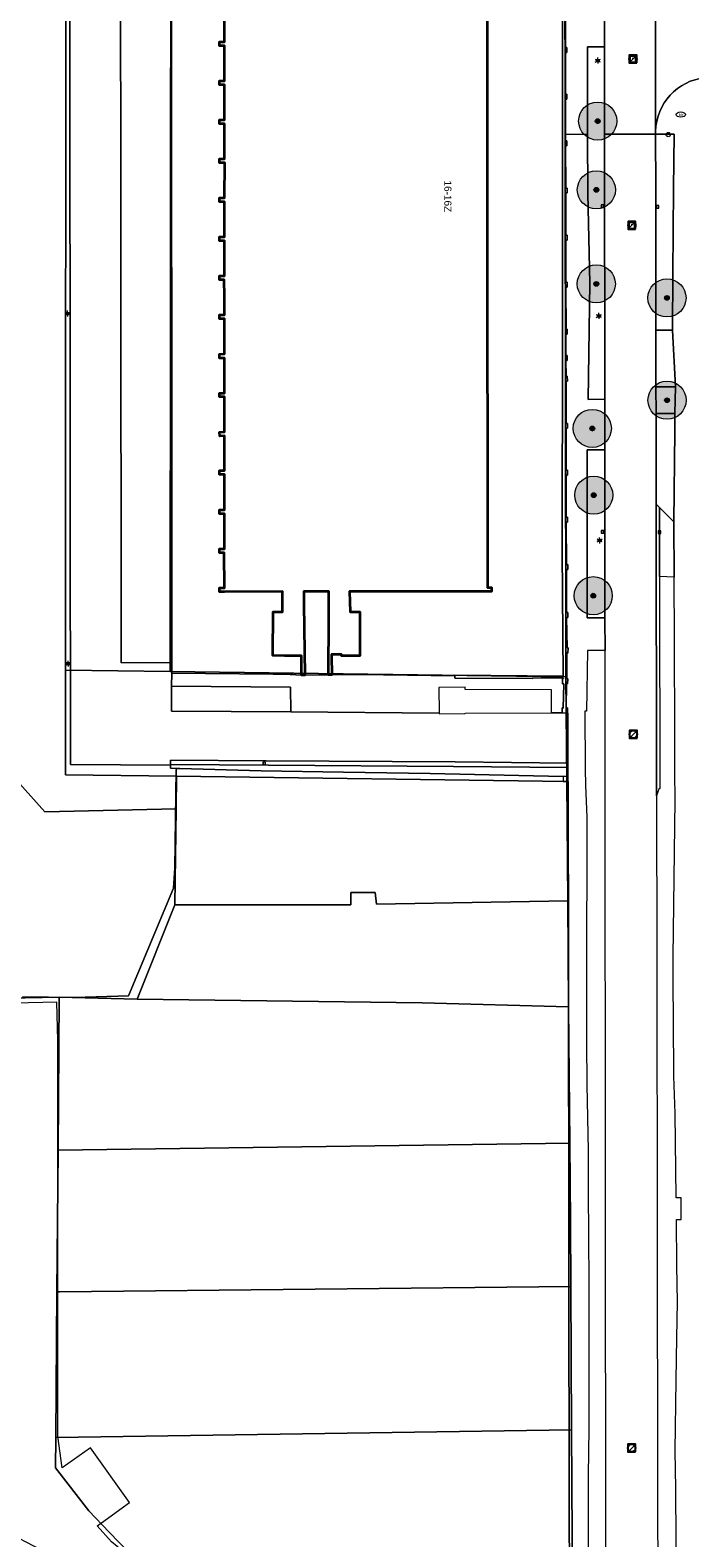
# Model space of a CAD drawing. Header units: metres. Extents: x 163628 to 167676, y 402708 to 405373.
# Tile 258 of 656: x 165762 to 165831, y 403782 to 403940. Entities that reach past the tile are written whole.
import ezdxf
from ezdxf.enums import TextEntityAlignment as Align

# ---------------------------------------------------------------- set-up
doc = ezdxf.new("R2010")
doc.units = ezdxf.units.M
doc.layers.get('0').update_dxf_attribs({"lineweight": 25})
for name, color, linetype, lineweight in [('X-CA190022.004-UO-BGT_Ondergrond$0$GE_201_SHDHek_Lijn_GEM', 253, 'X-CA190022.004-UO-BGT_Ondergrond$0$Hekwerk', 9), ('X-CA190022.004-UO-BGT_Ondergrond$0$GE_202_SHDMuur30cm_Lijn_GEM', 253, 'Continuous', 9), ('X-CA190022.004-UO-BGT_Ondergrond$0$GE_314_WGDRijbaanLokaleweg_Vlak_GEM', 253, 'Continuous', 9), ('X-CA190022.004-UO-BGT_Ondergrond$0$GE_317_WGDVoetpad_Vlak_GEM', 253, 'Continuous', 9), ('X-CA190022.004-UO-BGT_Ondergrond$0$GE_320_WGDParkeervlak_Vlak_GEM', 253, 'Continuous', 9), ('X-CA190022.004-UO-BGT_Ondergrond$0$GE_322_WGDInrit_Vlak_GEM', 253, 'Continuous', 9), ('X-CA190022.004-UO-BGT_Ondergrond$0$GE_367_OWGBerm_groenvoorziening_grasenk_GEM', 253, 'Continuous', 9), ('X-CA190022.004-UO-BGT_Ondergrond$0$GE_401_OTDErf_Vlak_GEM', 253, 'Continuous', 9), ('X-CA190022.004-UO-BGT_Ondergrond$0$GE_432_OTDOnverhard_zand_Vlak_GEM', 253, 'Continuous', 9), ('X-CA190022.004-UO-BGT_Ondergrond$0$GE_4502_GBKN_Huisnummer_Lijn_GEM', 7, 'Continuous', 9), ('X-CA190022.004-UO-BGT_Ondergrond$0$GE_601_PNDgrondvlakpand_Vlak_MV_GEM', 34, 'Continuous', 35), ('X-CA190022.004-UO-BGT_Ondergrond$0$GE_661_SHDMuurGroterDan30cm_Vlak_GEM', 253, 'Continuous', 9), ('X-CA190022.004-UO-BGT_Ondergrond$0$GE_814_BRDVerkeersbord_Punt_GEM', 253, 'Continuous', 9), ('X-CA190022.004-UO-BGT_Ondergrond$0$GE_861_PALLichtmast_Punt_GEM', 253, 'Continuous', 9), ('X-CA190022.004-UO-BGT_Ondergrond$0$GE_882_PutBrandkraan_Punt_GEM', 253, 'Continuous', 9), ('X-CA190022.004-UO-BGT_Ondergrond$0$GE_885_PutInspectieofRioolput_Punt_GEM', 253, 'Continuous', 9), ('X-CA190022.004-UO-BGT_Ondergrond$0$GE_886_PutKolk_Punt_GEM', 253, 'Continuous', 9), ('X-CA190022.004-UO-BGT_Ondergrond$0$N-WE-RI-PUT_INSPECTIE-S', 253, 'Continuous', 9), ('X-CA190022.004-UO-DWM_Beplanting$0$B-WE-GR-BOOM-S AFKOMSTIG UIT BGT', 252, 'Continuous', 0), ('X-CA190022.004-UO-KAD_Percelen$0$B-WE-KG-GRENS_PERCEEL-GV', 150, 'Continuous', 9), ('X-CA190022.004-UO-WHM_Riolering gemeente_NLCS$0$B-WE-RI-PUT-S', 214, 'Continuous', 15)]:
    doc.layers.add(name, color=color, linetype=linetype, lineweight=lineweight)
doc.layers.add('X-CA190022.004-UO-DWM_Beplanting$0$N-GV-GR-GRAS-A-200', color=7, linetype='Continuous')
doc.styles.add('X-CA190022.004-UO-BGT_Ondergrond$0$BGT_NAR', font='arial.ttf', dxfattribs={"height": 1})
doc.styles.add('X-CA190022.004-UO-BGT_Ondergrond$0$NLCS-ISO', font='NLCS-ISO.ttf')
doc.linetypes.add('X-CA190022.004-UO-BGT_Ondergrond$0$Hekwerk', pattern='A,5,-1.5,[2,dgnlstyle-Veghel.shx,S=0.007937,R=0,X=0,Y=0],-1.5', length=8)

# ---------------------------------------------------------------- blocks, each defined once
blk = doc.blocks.new('X-CA190022.004-UO-BGT_Ondergrond$0$SRI-KOLK-SO')
at = {"color": 0, "linetype": 'ByBlock', "lineweight": 18}
blk.add_lwpolyline([(-1.125, -1.125), (1.125, -1.125), (1.125, 1.125), (-1.125, 1.125)], close=True, dxfattribs=at)
at = {"color": 0, "linetype": 'ByBlock', "lineweight": 18, "style": 'X-CA190022.004-UO-BGT_Ondergrond$0$NLCS-ISO'}
blk.add_text('k', height=1.5, dxfattribs=at).set_placement((0, 0), align=Align.MIDDLE_CENTER)
blk = doc.blocks.new('X-CA190022.004-UO-BGT_Ondergrond$0$IMGEOKolk')
at = {"xscale": 5, "yscale": 5, "zscale": 5}
blk.add_blockref('X-CA190022.004-UO-BGT_Ondergrond$0$SRI-KOLK-SO', (0, 0), dxfattribs=at)
blk = doc.blocks.new('X-CA190022.004-UO-BGT_Ondergrond$0$SKL-WATER_BRANDKRAAN_BRANDPUT-SO')
at = {"color": 0, "linetype": 'ByBlock', "lineweight": 18}
blk.add_ellipse((0, 0), major_axis=(2.5, 0), ratio=0.54, dxfattribs=at)
at = {"color": 0, "linetype": 'ByBlock', "lineweight": 18, "style": 'X-CA190022.004-UO-BGT_Ondergrond$0$NLCS-ISO'}
blk.add_text('bk', height=1.5, dxfattribs=at).set_placement((0.16, 0), align=Align.MIDDLE_CENTER)
blk = doc.blocks.new('X-CA190022.004-UO-BGT_Ondergrond$0$IMGEOBrandkraanput')
at = {"xscale": 5, "yscale": 5, "zscale": 5}
blk.add_blockref('X-CA190022.004-UO-BGT_Ondergrond$0$SKL-WATER_BRANDKRAAN_BRANDPUT-SO', (0, 0), dxfattribs=at)
blk = doc.blocks.new('X-CA190022.004-UO-BGT_Ondergrond$0$SIE-WEG_PAAL_VERKEERSBORD-SO')
at = {"linetype": 'ByBlock', "lineweight": 18}
blk.add_circle((0, 0), 1.5, dxfattribs=at)
at = {"linetype": 'ByBlock', "lineweight": 18, "style": 'X-CA190022.004-UO-BGT_Ondergrond$0$NLCS-ISO'}
blk.add_text('vb', height=1.5, dxfattribs=at).set_placement((0, 0.1), align=Align.MIDDLE_CENTER)
blk = doc.blocks.new('X-CA190022.004-UO-BGT_Ondergrond$0$IMGEOVerkeersbord')
at = {"xscale": 5, "yscale": 5, "zscale": 5}
blk.add_blockref('X-CA190022.004-UO-BGT_Ondergrond$0$SIE-WEG_PAAL_VERKEERSBORD-SO', (0, 0), dxfattribs=at)
blk = doc.blocks.new('X-CA190022.004-UO-BGT_Ondergrond$0$SRI-PUT_INSPECTIEPUT_RIOOLPUT-SO')
at = {"color": 0, "linetype": 'ByBlock', "lineweight": 18}
blk.add_lwpolyline([(-1.12, -1.12), (1.12, -1.12), (1.12, 1.12), (-1.12, 1.12)], close=True, dxfattribs=at)
at = {"color": 0, "linetype": 'ByBlock', "lineweight": 18, "style": 'X-CA190022.004-UO-BGT_Ondergrond$0$NLCS-ISO'}
blk.add_text('r', height=1.5, dxfattribs=at).set_placement((0, 0.28), align=Align.MIDDLE_CENTER)
blk = doc.blocks.new('X-CA190022.004-UO-BGT_Ondergrond$0$IMGEOInspectierioolput')
at = {"layer": 'X-CA190022.004-UO-BGT_Ondergrond$0$N-WE-RI-PUT_INSPECTIE-S', "xscale": 10, "yscale": 10, "zscale": 10}
blk.add_blockref('X-CA190022.004-UO-BGT_Ondergrond$0$SRI-PUT_INSPECTIEPUT_RIOOLPUT-SO', (0, 0), dxfattribs=at)
blk = doc.blocks.new('X-CA190022.004-UO-BGT_Ondergrond$0$N-SIE-WEG_LICHTMAST-SO')
h = blk.add_hatch(color=256)
h.paths.add_polyline_path([(1.2, 0.5, 0.658505), (-1.2, 0.5)])
h.paths.add_polyline_path([(-1.2, -0.5, 0.658505), (1.2, -0.5)])
at = {"flags": 128}
for points in [[(-2.2, 1.3), (-1.1, 0.6)], [(-1.2, 0.5), (1.2, 0.5)], [(0, 1.3), (0, 2.5)], [(1.1, 0.6), (2.2, 1.3)], [(-2.2, -1.3), (-1.1, -0.6)], [(-1.2, -0.5), (1.2, -0.5)], [(0, -1.3), (0, -2.5)], [(2.2, -1.3), (1.1, -0.6)]]:
    blk.add_lwpolyline(points, dxfattribs=at)
at = {"ltscale": 0.5}
blk.add_circle((0, 0), 1.27, dxfattribs=at)
at = {"style": 'X-CA190022.004-UO-BGT_Ondergrond$0$NLCS-ISO'}
blk.add_attdef('TYPE', text='', height=1.8, dxfattribs=at).set_placement((0, 2.5), align=Align.BOTTOM_CENTER)
blk = doc.blocks.new('X-CA190022.004-UO-BGT_Ondergrond$0$IMGEOLichtmastpaal')
at = {"xscale": 5, "yscale": 5, "zscale": 5}
blk.add_blockref('X-CA190022.004-UO-BGT_Ondergrond$0$N-SIE-WEG_LICHTMAST-SO', (0, 6.4), dxfattribs=at)
blk = doc.blocks.new('X-CA190022.004-UO-WHM_Riolering gemeente_NLCS$0$B-SRI-PUT_BETON-SO')
blk.add_line((-1.41, -1.41), (1.41, 1.41))
at = {"lineweight": -3, "flags": 128}
blk.add_lwpolyline([(2, -2), (2, 2), (-2, 2), (-2, -2)], close=True, dxfattribs=at)
at = {"lineweight": -3}
blk.add_circle((0, 0), 2, dxfattribs=at)
blk = doc.blocks.new('X-CA190022.004-UO-DWM_Beplanting$0$SGR-BOOM_01-SO')
at = {"linetype": 'ByBlock', "lineweight": 18}
h = blk.add_hatch(color=0, dxfattribs=at)
h.dxf.hatch_style = 1
edge = h.paths.add_edge_path()
edge.add_arc((0, 0), 0.25, 0, 360)
at = {"color": 0, "linetype": 'ByBlock', "lineweight": 18}
for radius in [2, 0.25]:
    blk.add_circle((0, 0), radius, dxfattribs=at)
blk = doc.blocks.new('X-CA190022.004-UO-DWM_Beplanting$0$IMGEOBoom')
at = {"transparency": 33554457}
h = blk.add_hatch(color=256, dxfattribs=at)
h.dxf.hatch_style = 1
edge = h.paths.add_edge_path()
edge.add_arc((0, 0), 100, 0, 360)
edge = h.paths.add_edge_path(flags=17)
edge.add_arc((0, 0), 12.5, 0, 360)
h = blk.add_hatch()
h.set_pattern_fill('ANGLE', color=256)
h.set_pattern_definition([(0, (0, 0), (0, 6.985), [5.08, -1.905]), (90, (0, 0), (-6.985, 4e-16), [5.08, -1.905])])
edge = h.paths.add_edge_path(flags=17)
edge.add_arc((0, 0), 12.5, 0, 360)
at = {"layer": 'X-CA190022.004-UO-DWM_Beplanting$0$N-GV-GR-GRAS-A-200'}
h = blk.add_hatch(color=256, dxfattribs=at)
h.dxf.hatch_style = 1
edge = h.paths.add_edge_path(flags=17)
edge.add_arc((0, 0), 12.5, 0, 360)
at = {"xscale": 50, "yscale": 50, "zscale": 50}
blk.add_blockref('X-CA190022.004-UO-DWM_Beplanting$0$SGR-BOOM_01-SO', (0, 0), dxfattribs=at)

msp = doc.modelspace()

# ---------------------------------------------------------------- linework, layer by layer
at = {"layer": 'X-CA190022.004-UO-BGT_Ondergrond$0$GE_201_SHDHek_Lijn_GEM'}
for p, q in [((165788.255, 403872.728), (165790.038, 403872.623)), ((165794.561, 403872.687), (165793.207, 403872.652)), ((165776.897, 403862.681), (165776.741, 403852.374)), ((165776.899, 403862.823), (165776.897, 403862.681)), ((165777.275, 403862.812), (165776.899, 403862.823)), ((165785.803, 403862.557), (165777.275, 403862.812))]:
    msp.add_line(p, q, dxfattribs=at)
at = {"layer": 'X-CA190022.004-UO-BGT_Ondergrond$0$GE_202_SHDMuur30cm_Lijn_GEM'}
for p, q in [((165776.407, 403939.459), (165776.406, 403941.876)), ((165776.408, 403936.923), (165776.407, 403939.459)), ((165776.408, 403934.411), (165776.408, 403936.923)), ((165776.409, 403931.872), (165776.408, 403934.411)), ((165776.41, 403929.467), (165776.409, 403931.872)), ((165776.411, 403926.966), (165776.41, 403929.467)), ((165776.411, 403924.436), (165776.411, 403926.966)), ((165776.412, 403921.924), (165776.411, 403924.436)), ((165776.413, 403919.485), (165776.412, 403921.924)), ((165776.414, 403916.975), (165776.413, 403919.485)), ((165776.414, 403914.446), (165776.414, 403916.975)), ((165776.415, 403912.001), (165776.414, 403914.446)), ((165776.416, 403909.452), (165776.415, 403912.001)), ((165776.417, 403906.92), (165776.416, 403909.452)), ((165776.418, 403904.39), (165776.417, 403906.92)), ((165776.418, 403901.856), (165776.418, 403904.39)), ((165776.419, 403899.339), (165776.418, 403901.856)), ((165776.42, 403896.809), (165776.419, 403899.339)), ((165776.421, 403894.278), (165776.42, 403896.809)), ((165776.421, 403891.758), (165776.421, 403894.278)), ((165776.422, 403889.204), (165776.421, 403891.758)), ((165776.423, 403886.691), (165776.422, 403889.204)), ((165776.424, 403884.052), (165776.423, 403886.691)), ((165776.425, 403881.427), (165776.424, 403884.052)), ((165776.425, 403878.93), (165776.425, 403881.427)), ((165776.426, 403876.396), (165776.425, 403878.93)), ((165776.427, 403873.93), (165776.426, 403876.396)), ((165776.427, 403872.81), (165776.427, 403873.93)), ((165787.057, 403872.736), (165776.427, 403872.81)), ((165788.255, 403872.728), (165787.057, 403872.736)), ((165789.121, 403872.722), (165788.255, 403872.728)), ((165794.392, 403872.689), (165794.561, 403872.687)), ((165794.561, 403872.687), (165796.156, 403872.669)), ((165796.156, 403872.669), (165806.113, 403872.554))]:
    msp.add_line(p, q, dxfattribs=at)
at = {"layer": 'X-CA190022.004-UO-BGT_Ondergrond$0$GE_314_WGDRijbaanLokaleweg_Vlak_GEM', "flags": 128}
for points in [[(165827.2, 404009.141), (165827.2, 403982.923), (165827.2, 403945.428), (165827.2, 403929.695), (165827.199, 403929.639), (165827.199, 403929.583), (165827.2, 403929.401), (165821.834, 403929.393), (165821.825, 403938.558), (165821.822, 403941.624), (165821.799, 403966.006), (165821.796, 403969.356), (165821.786, 403982.918), (165821.778, 403994.314), (165821.775, 403997.966), (165821.771, 404003.794), (165821.768, 404007.487), (165821.767, 404008.916), (165821.67, 404011.715), (165821.508, 404014.063), (165821.359, 404015.627)], [(165771.046, 403954.5), (165771.106, 403876.393), (165771.108, 403873.918), (165776.427, 403873.93), (165776.427, 403872.81), (165776.373, 403871.46), (165776.4, 403868.848), (165788.922, 403868.758), (165804.472, 403868.634), (165804.472, 403868.572), (165807.227, 403868.586), (165807.227, 403868.642), (165816.276, 403868.65), (165817.397, 403868.645), (165817.941, 403868.624), (165817.97, 403868.623), (165817.969, 403863.389), (165806.157, 403863.518), (165786.341, 403863.615), (165776.275, 403863.686), (165776.292, 403863.254), (165776.288, 403863.154), (165765.783, 403863.237), (165765.743, 403891.327), (165765.745, 403909.249), (165765.733, 403926.484), (165765.713, 403943.449)], [(165827.2, 403929.695), (165827.2, 403945.428)], [(165821.982, 403776.359), (165821.971, 403788.557), (165821.971, 403788.616), (165821.966, 403793.532), (165821.966, 403793.577), (165821.954, 403805.172), (165821.951, 403808.822), (165821.942, 403818.49), (165821.937, 403822.717), (165821.931, 403829.57), (165821.926, 403834.111), (165821.922, 403838.443), (165821.922, 403838.524), (165821.918, 403842.455), (165821.918, 403842.506), (165821.904, 403857.676), (165821.901, 403860.863), (165821.901, 403861.06), (165821.899, 403862.803), (165821.898, 403863.68), (165821.898, 403863.792), (165821.893, 403868.868), (165821.887, 403875.178), (165821.887, 403875.209), (165821.883, 403878.55), (165821.883, 403878.625), (165821.866, 403896.213), (165821.866, 403896.26), (165821.861, 403901.493), (165821.861, 403901.568), (165821.834, 403929.393), (165827.2, 403929.401), (165827.207, 403923.681), (165827.228, 403908.832), (165827.237, 403902.872), (165827.24, 403900.072), (165827.243, 403898.215), (165827.254, 403890.567), (165827.296, 403860.865), (165827.297, 403859.967), (165827.321, 403843.056), (165827.325, 403840.246), (165827.326, 403839.56), (165827.326, 403839.508), (165827.33, 403836.414), (165827.339, 403830.521)], [(165827.612, 403876.326), (165827.625, 403866.27), (165827.633, 403860.736), (165827.544, 403860.634), (165827.42, 403860.365), (165827.297, 403859.967), (165827.296, 403860.865), (165827.254, 403890.567), (165827.594, 403890.23), (165827.603, 403882.961), (165827.603, 403882.888), (165827.612, 403876.326)], [(165806.157, 403863.518), (165817.969, 403863.389), (165817.969, 403862.917), (165805.994, 403863.046), (165786.56, 403863.182), (165776.292, 403863.254), (165776.275, 403863.686), (165786.341, 403863.615), (165806.157, 403863.518)], [(165827.339, 403830.521), (165827.344, 403826.611), (165827.366, 403810.655), (165827.371, 403806.805), (165827.377, 403803.055), (165827.384, 403798.605), (165827.394, 403791.173), (165827.399, 403787.36), (165827.399, 403787.237), (165827.415, 403776.374)]]:
    msp.add_lwpolyline(points, dxfattribs=at)
at = {"layer": 'X-CA190022.004-UO-BGT_Ondergrond$0$GE_314_WGDRijbaanLokaleweg_Vlak_GEM'}
msp.add_arc((165832.957, 403929.59), 5.758, 95.64807, 178.95854, dxfattribs=at)
at = {"layer": 'X-CA190022.004-UO-BGT_Ondergrond$0$GE_317_WGDVoetpad_Vlak_GEM', "flags": 128}
for points in [[(165821.822, 403941.624), (165821.825, 403938.558), (165820.041, 403938.555), (165820.042, 403937.968), (165820.046, 403936.325), (165820.061, 403929.378), (165817.749, 403929.389), (165817.742, 403933.071), (165817.883, 403933.069), (165817.887, 403933.589), (165817.741, 403933.592), (165817.733, 403937.976), (165817.873, 403937.977), (165817.874, 403938.497), (165817.732, 403938.496), (165817.726, 403941.703)], [(165818.205, 403776.593), (165818.138, 403783.203), (165818.058, 403842.05), (165818.006, 403861.469), (165818.004, 403861.989), (165817.985, 403861.989), (165817.969, 403862.917), (165817.969, 403863.389), (165817.97, 403868.623), (165817.941, 403868.624), (165817.938, 403869.186), (165817.828, 403869.177), (165817.856, 403871.698), (165817.968, 403871.694), (165817.99, 403872.24), (165817.887, 403872.248), (165817.887, 403874.945), (165817.985, 403874.931), (165818.008, 403875.485), (165817.915, 403875.484), (165817.843, 403878.681), (165817.983, 403878.681), (165817.977, 403879.2), (165817.842, 403879.201), (165817.834, 403883.691), (165817.974, 403883.696), (165817.973, 403884.216), (165817.833, 403884.211), (165817.825, 403888.662), (165817.965, 403888.665), (165817.964, 403889.185), (165817.824, 403889.182), (165817.816, 403893.61), (165817.956, 403893.61), (165817.955, 403894.13), (165817.815, 403894.13), (165817.807, 403898.523), (165817.947, 403898.525), (165817.946, 403899.045), (165817.806, 403899.043), (165817.797, 403903.479), (165817.936, 403903.48), (165817.931, 403904), (165817.796, 403903.998), (165817.793, 403905.654), (165817.931, 403905.656), (165817.932, 403906.176), (165817.792, 403906.174), (165817.793, 403908.41), (165817.921, 403908.409), (165817.925, 403908.929), (165817.797, 403908.93), (165817.779, 403913.351), (165817.926, 403913.352), (165817.923, 403913.872), (165817.778, 403913.871), (165817.77, 403918.279), (165817.91, 403918.278), (165817.909, 403918.798), (165817.769, 403918.799), (165817.761, 403923.223), (165817.901, 403923.225), (165817.904, 403923.745), (165817.76, 403923.743), (165817.752, 403928.169), (165817.892, 403928.17), (165817.897, 403928.691), (165817.751, 403928.689), (165817.749, 403929.389), (165820.061, 403929.378), (165820.075, 403923.175), (165820.289, 403913.744), (165820.123, 403901.566), (165821.861, 403901.568), (165821.861, 403901.493), (165821.866, 403896.26), (165819.998, 403896.258), (165820.008, 403878.623), (165821.883, 403878.625), (165821.883, 403878.55), (165821.887, 403875.209), (165820.052, 403875.207), (165819.961, 403868.847), (165819.787, 403868.84), (165819.821, 403862.772), (165819.823, 403861.058), (165819.97, 403857.669), (165819.97, 403855.344), (165819.94, 403842.505), (165819.96, 403838.518), (165819.96, 403834.146), (165819.991, 403829.623)], [(165829.375, 403776.298), (165829.311, 403787.24), (165829.25, 403791.184), (165829.359, 403798.608), (165829.423, 403803.058), (165829.479, 403806.808), (165829.438, 403810.658), (165829.382, 403815.473), (165829.883, 403815.473), (165829.884, 403817.744), (165829.356, 403817.745), (165829.254, 403826.623), (165829.107, 403830.532), (165829.071, 403836.424), (165829.052, 403840.245), (165829.054, 403843.06), (165829.235, 403859.535), (165829.224, 403862.383), (165829.222, 403862.797), (165829.208, 403866.285), (165829.168, 403876.344), (165829.141, 403882.917), (165829.118, 403888.718), (165829.203, 403898.217), (165829.22, 403900.077), (165829.293, 403902.877), (165828.961, 403908.834), (165829.013, 403914.751), (165829.091, 403923.695), (165829.141, 403929.413), (165827.2, 403929.401), (165827.199, 403929.583), (165827.199, 403929.639), (165827.2, 403929.695)], [(165817.427, 403872.237), (165817.434, 403871.711), (165817.558, 403871.705), (165817.505, 403869.161), (165817.406, 403869.174), (165817.397, 403868.645), (165816.276, 403868.65), (165816.275, 403871.077), (165807.21, 403871.119), (165807.208, 403871.355), (165804.453, 403871.33), (165804.472, 403868.634), (165788.922, 403868.758), (165788.89, 403871.366), (165776.373, 403871.46), (165776.427, 403872.81), (165787.057, 403872.736), (165788.255, 403872.728), (165790.038, 403872.623), (165790.381, 403872.627), (165792.865, 403872.651), (165793.207, 403872.652), (165794.561, 403872.687), (165796.156, 403872.669), (165806.113, 403872.554), (165806.117, 403872.317), (165814.302, 403872.248), (165814.296, 403872.33), (165817.544, 403872.317), (165817.542, 403872.256), (165817.442, 403872.262), (165817.427, 403872.237)], [(165819.991, 403829.623), (165820.105, 403822.721), (165820.114, 403818.487), (165820.204, 403808.82), (165820.2, 403805.17), (165820.185, 403793.53), (165820.118, 403788.614), (165820.133, 403776.324)]]:
    msp.add_lwpolyline(points, dxfattribs=at)
at = {"layer": 'X-CA190022.004-UO-BGT_Ondergrond$0$GE_317_WGDVoetpad_Vlak_GEM', "extrusion": (0, 0, -1)}
msp.add_arc((-165832.957, 403929.59), 5.758, 1.04146, 84.35193, dxfattribs=at)
at = {"layer": 'X-CA190022.004-UO-BGT_Ondergrond$0$GE_320_WGDParkeervlak_Vlak_GEM', "flags": 128}
msp.add_lwpolyline([(165776.402, 403954.499), (165776.426, 403876.396), (165776.427, 403873.93), (165771.108, 403873.918), (165771.106, 403876.393), (165771.046, 403954.5), (165771.044, 403956.938), (165776.402, 403956.922), (165776.402, 403954.499)], dxfattribs=at)
at = {"layer": 'X-CA190022.004-UO-BGT_Ondergrond$0$GE_322_WGDInrit_Vlak_GEM', "flags": 128}
for points in [[(165828.961, 403908.834), (165829.293, 403902.877), (165827.237, 403902.872), (165827.228, 403908.832), (165828.961, 403908.834)], [(165829.203, 403898.217), (165829.118, 403888.718), (165827.594, 403890.23), (165827.254, 403890.567), (165827.243, 403898.215), (165827.24, 403900.072), (165829.22, 403900.077), (165829.203, 403898.217)], [(165829.118, 403888.718), (165829.141, 403882.917), (165827.603, 403882.961), (165827.594, 403890.23), (165829.118, 403888.718)]]:
    msp.add_lwpolyline(points, dxfattribs=at)
at = {"layer": 'X-CA190022.004-UO-BGT_Ondergrond$0$GE_367_OWGBerm_groenvoorziening_grasenk_GEM', "flags": 128}
for points in [[(165821.834, 403929.393), (165821.861, 403901.568), (165820.123, 403901.566), (165820.289, 403913.744), (165820.075, 403923.175), (165820.061, 403929.378), (165820.046, 403936.325), (165820.042, 403937.968), (165820.041, 403938.555), (165821.825, 403938.558), (165821.834, 403929.393)], [(165829.091, 403923.695), (165829.013, 403914.751), (165828.961, 403908.834), (165827.228, 403908.832), (165827.207, 403923.681), (165827.2, 403929.401), (165829.141, 403929.413), (165829.091, 403923.695)], [(165821.866, 403896.213), (165821.883, 403878.625), (165820.008, 403878.623), (165819.998, 403896.258), (165821.866, 403896.26), (165821.866, 403896.213)]]:
    msp.add_lwpolyline(points, dxfattribs=at)
at = {"layer": 'X-CA190022.004-UO-BGT_Ondergrond$0$GE_401_OTDErf_Vlak_GEM', "flags": 128}
for points in [[(165817.409, 403945.631), (165817.439, 403924.42), (165817.439, 403908.283), (165817.378, 403885.575), (165817.5, 403872.525), (165806.112, 403872.625), (165806.113, 403872.554), (165796.156, 403872.669), (165794.561, 403872.687), (165793.207, 403872.652), (165793.187, 403874.629), (165793.185, 403874.789), (165794.225, 403874.8), (165794.22, 403874.642), (165794.568, 403874.644), (165796.168, 403874.652), (165796.155, 403879.278), (165795.148, 403879.245), (165795.077, 403881.4), (165804.98, 403881.4), (165809.98, 403881.4), (165809.98, 403881.82), (165809.57, 403881.82), (165809.48, 403963.25)], [(165781.953, 403942.756), (165781.964, 403939.095), (165781.439, 403939.09), (165781.435, 403938.666), (165781.957, 403938.667), (165781.96, 403934.993), (165781.438, 403934.991), (165781.43, 403934.576), (165781.962, 403934.577), (165781.966, 403930.896), (165781.441, 403930.896), (165781.432, 403930.48), (165781.966, 403930.481), (165781.957, 403926.806), (165781.43, 403926.802), (165781.426, 403926.394), (165781.971, 403926.395), (165781.96, 403922.714), (165781.434, 403922.705), (165781.441, 403922.286), (165781.967, 403922.294), (165781.95, 403918.628), (165781.435, 403918.611), (165781.427, 403918.195), (165781.948, 403918.193), (165781.945, 403916.474), (165781.951, 403914.53), (165781.436, 403914.516), (165781.431, 403914.1), (165781.93, 403914.098), (165781.941, 403912.371), (165781.948, 403910.43), (165781.428, 403910.43), (165781.43, 403910.01), (165781.949, 403910.011), (165781.955, 403906.329), (165781.437, 403906.316), (165781.438, 403905.902), (165781.955, 403905.903), (165781.953, 403902.222), (165781.441, 403902.22), (165781.435, 403901.815), (165781.953, 403901.815), (165781.954, 403898.14), (165781.44, 403898.133), (165781.45, 403897.713), (165781.96, 403897.72), (165781.943, 403894.094), (165781.435, 403894.088), (165781.437, 403893.668), (165781.947, 403893.674), (165781.949, 403889.952), (165781.434, 403889.969), (165781.433, 403889.536), (165781.95, 403889.536), (165781.949, 403885.858), (165781.434, 403885.879), (165781.434, 403885.459), (165781.932, 403885.438), (165781.946, 403881.793), (165781.442, 403881.796), (165781.439, 403881.376), (165781.943, 403881.373), (165788.043, 403881.4), (165788.052, 403879.25), (165787.054, 403879.246), (165787.042, 403874.662), (165788.258, 403874.658), (165790.051, 403874.653), (165790.038, 403872.623), (165788.255, 403872.728), (165787.057, 403872.736), (165776.427, 403872.81), (165776.427, 403873.93), (165776.426, 403876.396), (165776.402, 403954.499)], [(165792.89, 403878.644), (165792.865, 403872.651), (165790.381, 403872.627), (165790.285, 403880.062), (165790.268, 403881.4), (165792.901, 403881.4), (165792.89, 403878.644)], [(165760.76, 403838.86), (165766.218, 403838.79), (165771.884, 403838.963), (165776.59, 403850.241), (165776.741, 403852.374), (165776.897, 403862.681), (165776.899, 403862.823), (165777.275, 403862.812), (165785.803, 403862.557), (165794.44, 403862.445), (165803.544, 403862.277), (165817.483, 403861.987), (165817.485, 403861.467), (165818.006, 403861.469)], [(165818.006, 403861.469), (165818.058, 403842.05), (165818.138, 403783.203), (165818.205, 403776.593), (165810.995, 403776.631), (165810.733, 403776.04), (165785.078, 403776.035), (165780.824, 403776.168), (165777.95, 403776.802), (165774.86, 403778.144), (165772.48, 403779.689), (165770.1, 403781.665), (165768.58, 403783.312), (165769.042, 403783.653), (165771.997, 403785.766), (165767.88, 403791.525), (165764.925, 403789.412), (165764.453, 403792.726), (165764.444, 403834.266), (165764.341, 403838.309), (165759.902, 403838.195)]]:
    msp.add_lwpolyline(points, dxfattribs=at)
at = {"layer": 'X-CA190022.004-UO-BGT_Ondergrond$0$GE_432_OTDOnverhard_zand_Vlak_GEM', "flags": 128}
for points in [[(165758.874, 404001.268), (165762.387, 404000.909), (165764.263, 403999.472), (165767.496, 403998.713), (165769.852, 403999.472), (165771.688, 404002.026), (165772.486, 404003.344), (165776.572, 404002.78), (165776.559, 403999.676), (165776.487, 403982.443), (165765.735, 403982.451), (165765.788, 403956.877), (165765.729, 403956.879), (165765.713, 403943.449), (165765.733, 403926.484)], [(165765.733, 403926.484), (165765.745, 403909.249), (165765.743, 403891.327), (165765.783, 403863.237), (165776.288, 403863.154), (165776.279, 403862.842), (165776.899, 403862.823), (165776.897, 403862.681), (165776.741, 403852.374), (165776.59, 403850.241), (165771.884, 403838.963), (165766.218, 403838.79), (165760.76, 403838.86)], [(165829.293, 403902.877), (165829.22, 403900.077), (165827.24, 403900.072), (165827.237, 403902.872), (165829.293, 403902.877)], [(165788.89, 403871.366), (165788.922, 403868.758), (165776.4, 403868.848), (165776.373, 403871.46), (165788.89, 403871.366)], [(165817.969, 403862.917), (165817.985, 403861.989), (165817.483, 403861.987), (165803.544, 403862.277), (165794.44, 403862.445), (165785.803, 403862.557), (165777.275, 403862.812), (165776.899, 403862.823), (165776.279, 403862.842), (165776.288, 403863.154), (165776.292, 403863.254), (165786.56, 403863.182), (165805.994, 403863.046), (165817.969, 403862.917)]]:
    msp.add_lwpolyline(points, dxfattribs=at)
at = {"layer": 'X-CA190022.004-UO-BGT_Ondergrond$0$GE_601_PNDgrondvlakpand_Vlak_MV_GEM', "flags": 128}
msp.add_lwpolyline([(165809.48, 403963.25), (165809.57, 403881.82), (165809.98, 403881.82), (165809.98, 403881.4), (165804.98, 403881.4), (165795.077, 403881.4), (165795.148, 403879.245), (165796.155, 403879.278), (165796.168, 403874.652), (165794.568, 403874.644), (165794.22, 403874.642), (165794.225, 403874.8), (165793.185, 403874.789), (165793.187, 403874.629), (165793.207, 403872.652), (165792.865, 403872.651), (165792.89, 403878.644), (165792.901, 403881.4), (165790.268, 403881.4), (165790.285, 403880.062), (165790.381, 403872.627), (165790.038, 403872.623), (165790.051, 403874.653), (165788.258, 403874.658), (165787.042, 403874.662), (165787.054, 403879.246), (165788.052, 403879.25), (165788.043, 403881.4), (165781.943, 403881.373), (165781.439, 403881.376), (165781.442, 403881.796), (165781.946, 403881.793), (165781.932, 403885.438), (165781.434, 403885.459), (165781.434, 403885.879), (165781.949, 403885.858), (165781.95, 403889.536), (165781.433, 403889.536), (165781.434, 403889.969), (165781.949, 403889.952), (165781.947, 403893.674), (165781.437, 403893.668), (165781.435, 403894.088), (165781.943, 403894.094), (165781.96, 403897.72), (165781.45, 403897.713), (165781.44, 403898.133), (165781.954, 403898.14), (165781.953, 403901.815), (165781.435, 403901.815), (165781.441, 403902.22), (165781.953, 403902.222), (165781.955, 403905.903), (165781.438, 403905.902), (165781.437, 403906.316), (165781.955, 403906.329), (165781.949, 403910.011), (165781.43, 403910.01), (165781.428, 403910.43), (165781.948, 403910.43), (165781.941, 403912.371), (165781.93, 403914.098), (165781.431, 403914.1), (165781.436, 403914.516), (165781.951, 403914.53), (165781.945, 403916.474), (165781.948, 403918.193), (165781.427, 403918.195), (165781.435, 403918.611), (165781.95, 403918.628), (165781.967, 403922.294), (165781.441, 403922.286), (165781.434, 403922.705), (165781.96, 403922.714), (165781.971, 403926.395), (165781.426, 403926.394), (165781.43, 403926.802), (165781.957, 403926.806), (165781.966, 403930.481), (165781.432, 403930.48), (165781.441, 403930.896), (165781.966, 403930.896), (165781.962, 403934.577), (165781.43, 403934.576), (165781.438, 403934.991), (165781.96, 403934.993), (165781.957, 403938.667), (165781.435, 403938.666), (165781.439, 403939.09), (165781.964, 403939.095), (165781.953, 403942.756)], dxfattribs=at)
at = {"layer": 'X-CA190022.004-UO-BGT_Ondergrond$0$GE_661_SHDMuurGroterDan30cm_Vlak_GEM', "flags": 128}
for points in [[(165817.761, 403923.223), (165817.769, 403918.799), (165817.909, 403918.798), (165817.91, 403918.278), (165817.77, 403918.279), (165817.778, 403913.871), (165817.923, 403913.872), (165817.926, 403913.352), (165817.779, 403913.351), (165817.797, 403908.93), (165817.925, 403908.929), (165817.921, 403908.409), (165817.793, 403908.41), (165817.792, 403906.174), (165817.932, 403906.176), (165817.931, 403905.656), (165817.793, 403905.654), (165817.796, 403903.998), (165817.931, 403904), (165817.936, 403903.48), (165817.797, 403903.479), (165817.806, 403899.043), (165817.946, 403899.045), (165817.947, 403898.525), (165817.807, 403898.523), (165817.815, 403894.13), (165817.955, 403894.13), (165817.956, 403893.61), (165817.816, 403893.61), (165817.824, 403889.182), (165817.964, 403889.185), (165817.965, 403888.665), (165817.825, 403888.662), (165817.833, 403884.211), (165817.973, 403884.216), (165817.974, 403883.696), (165817.834, 403883.691), (165817.842, 403879.201), (165817.977, 403879.2), (165817.983, 403878.681), (165817.843, 403878.681), (165817.915, 403875.484), (165818.008, 403875.485), (165817.985, 403874.931), (165817.887, 403874.945), (165817.887, 403872.248), (165817.99, 403872.24), (165817.968, 403871.694), (165817.856, 403871.698), (165817.828, 403869.177), (165817.938, 403869.186), (165817.941, 403868.624), (165817.397, 403868.645), (165817.406, 403869.174), (165817.505, 403869.161), (165817.558, 403871.705), (165817.434, 403871.711), (165817.427, 403872.237), (165817.442, 403872.262), (165817.542, 403872.256), (165817.544, 403872.317), (165814.296, 403872.33), (165814.302, 403872.248), (165806.117, 403872.317), (165806.113, 403872.554), (165806.112, 403872.625), (165817.5, 403872.525), (165817.378, 403885.575), (165817.439, 403908.283), (165817.439, 403924.42), (165817.409, 403945.631)], [(165817.726, 403941.703), (165817.732, 403938.496), (165817.874, 403938.497), (165817.873, 403937.977), (165817.733, 403937.976), (165817.741, 403933.592), (165817.887, 403933.589), (165817.883, 403933.069), (165817.742, 403933.071), (165817.749, 403929.389), (165817.751, 403928.689), (165817.897, 403928.691), (165817.892, 403928.17), (165817.752, 403928.169), (165817.76, 403923.743), (165817.904, 403923.745), (165817.901, 403923.225), (165817.761, 403923.223)]]:
    msp.add_lwpolyline(points, dxfattribs=at)
at = {"layer": 'X-CA190022.004-UO-KAD_Percelen$0$B-WE-KG-GRENS_PERCEEL-GV', "flags": 128}
for points in [[(165776.88, 403858.602), (165776.928, 403862.002), (165765.265, 403862.149), (165765.259, 403873.14), (165765.315, 403957.56), (165765.319, 403982.597), (165776.335, 403982.589), (165776.316, 404002.676), (165776.308, 404010.713), (165776.03, 404010.721), (165759.527, 404010.109), (165744.608, 404008.056), (165730.802, 404001.489), (165701.362, 403987.88), (165701.597, 403927.05), (165763.107, 403858.28)], [(165817.781, 404008.658), (165815.342, 404008.823), (165794.853, 404010.204), (165776.308, 404010.713), (165776.316, 404002.676), (165776.335, 403982.589), (165765.319, 403982.597), (165765.315, 403957.56), (165776.316, 403957.551), (165776.234, 403872.998), (165817.785, 403872.446), (165817.762, 403875.179), (165817.67, 403952.177), (165817.718, 403984.066), (165817.765, 403984.067), (165817.755, 403988.804), (165817.727, 403994.066), (165817.713, 403998.401), (165817.727, 404003.784)], [(165776.234, 403872.998), (165776.316, 403957.551), (165765.315, 403957.56), (165765.259, 403873.14)], [(165817.785, 403872.446), (165776.234, 403872.998), (165765.259, 403873.14), (165765.265, 403862.149), (165776.928, 403862.002), (165817.876, 403861.437)], [(165817.979, 403848.926), (165817.876, 403861.437), (165776.928, 403862.002), (165776.88, 403858.602), (165776.736, 403848.515), (165795.214, 403848.508), (165795.201, 403849.79), (165797.778, 403849.821), (165797.896, 403848.58)], [(165776.736, 403848.515), (165772.794, 403838.608), (165802.689, 403838.211), (165818.072, 403837.807), (165817.979, 403848.926), (165797.896, 403848.58), (165797.778, 403849.821), (165795.201, 403849.79), (165795.214, 403848.508)], [(165763.041, 403780.654), (165758.994, 403769.472), (165818.512, 403769.604), (165818.473, 403776.648), (165783.357, 403776.691), (165780.353, 403777.078), (165777.283, 403777.602), (165774.417, 403778.816), (165771.899, 403780.536), (165769.852, 403782.681), (165767.717, 403784.895), (165764.218, 403789.415), (165764.243, 403792.585), (165764.364, 403807.88), (165764.482, 403822.749), (165764.609, 403838.812), (165757.462, 403838.691), (165757.901, 403807.794), (165759.065, 403791.144), (165759.645, 403782.43), (165761.914, 403781.244)], [(165764.482, 403822.749), (165818.19, 403823.502), (165818.072, 403837.807), (165802.689, 403838.211), (165772.794, 403838.608), (165764.609, 403838.812)], [(165818.296, 403808.454), (165818.258, 403815.268), (165818.19, 403823.502), (165764.482, 403822.749), (165764.364, 403807.88), (165764.631, 403807.883)], [(165818.296, 403808.454), (165764.631, 403807.883), (165764.364, 403807.88), (165764.243, 403792.585), (165818.38, 403793.392)], [(165764.243, 403792.585), (165764.218, 403789.415), (165767.717, 403784.895), (165769.852, 403782.681), (165771.899, 403780.536), (165774.417, 403778.816), (165777.283, 403777.602), (165780.353, 403777.078), (165783.357, 403776.691), (165818.473, 403776.648), (165818.38, 403793.392)]]:
    msp.add_lwpolyline(points, close=True, dxfattribs=at)
for points in [[(165817.67, 403952.177), (165817.762, 403875.179), (165817.785, 403872.446), (165817.876, 403861.437), (165817.979, 403848.926), (165818.072, 403837.807), (165818.19, 403823.502), (165818.258, 403815.268), (165818.296, 403808.454), (165818.38, 403793.392), (165818.473, 403776.648)], [(165757.462, 403838.691), (165764.609, 403838.812), (165772.794, 403838.608), (165776.736, 403848.515), (165776.88, 403858.602), (165763.107, 403858.28), (165701.597, 403927.05)]]:
    msp.add_lwpolyline(points, dxfattribs=at)

# ---------------------------------------------------------------- block references
at = {"layer": 'X-CA190022.004-UO-BGT_Ondergrond$0$GE_814_BRDVerkeersbord_Punt_GEM', "xscale": 0.03, "yscale": 0.03, "zscale": 0.02}
msp.add_blockref('X-CA190022.004-UO-BGT_Ondergrond$0$IMGEOVerkeersbord', (165828.52, 403929.36), dxfattribs=at)
at = {"layer": 'X-CA190022.004-UO-BGT_Ondergrond$0$GE_861_PALLichtmast_Punt_GEM', "xscale": 0.025, "yscale": 0.025, "zscale": 0.025}
for p in [(165821.127, 403936.957), (165765.493, 403910.406), (165821.247, 403910.156), (165821.326, 403886.599), (165765.559, 403873.662)]:
    msp.add_blockref('X-CA190022.004-UO-BGT_Ondergrond$0$IMGEOLichtmastpaal', p, dxfattribs=at)
at = {"layer": 'X-CA190022.004-UO-BGT_Ondergrond$0$GE_882_PutBrandkraan_Punt_GEM', "xscale": 0.04, "yscale": 0.04, "zscale": 0.02}
msp.add_blockref('X-CA190022.004-UO-BGT_Ondergrond$0$IMGEOBrandkraanput', (165829.841, 403931.455), dxfattribs=at)
at = {"layer": 'X-CA190022.004-UO-BGT_Ondergrond$0$GE_885_PutInspectieofRioolput_Punt_GEM', "xscale": 0.025, "yscale": 0.025, "zscale": 0.025}
for p in [(165824.819, 403937.278), (165824.712, 403919.828)]:
    msp.add_blockref('X-CA190022.004-UO-BGT_Ondergrond$0$IMGEOInspectierioolput', p, dxfattribs=at)
at = {"layer": 'X-CA190022.004-UO-BGT_Ondergrond$0$GE_886_PutKolk_Punt_GEM', "xscale": 0.025, "yscale": 0.025, "zscale": 0.025}
for p in [(165821.624, 403921.843), (165827.403, 403921.778), (165821.634, 403887.673), (165827.609, 403887.627), (165786.122, 403863.338)]:
    msp.add_blockref('X-CA190022.004-UO-BGT_Ondergrond$0$IMGEOKolk', p, dxfattribs=at)
at = {"layer": 'X-CA190022.004-UO-DWM_Beplanting$0$B-WE-GR-BOOM-S AFKOMSTIG UIT BGT', "xscale": 0.02, "yscale": 0.02, "zscale": 0.02}
for p in [(165821.119, 403930.772), (165820.979, 403923.554), (165820.976, 403913.686), (165828.388, 403912.209), (165828.397, 403901.475), (165820.555, 403898.515), (165820.703, 403891.509), (165820.655, 403880.955)]:
    msp.add_blockref('X-CA190022.004-UO-DWM_Beplanting$0$IMGEOBoom', p, dxfattribs=at)
at = {"layer": 'X-CA190022.004-UO-WHM_Riolering gemeente_NLCS$0$B-WE-RI-PUT-S', "xscale": 0.2, "yscale": 0.2, "zscale": 0.2}
for p in [(165824.816, 403937.28), (165824.704, 403919.84), (165824.848, 403866.4), (165824.688, 403791.488)]:
    msp.add_blockref('X-CA190022.004-UO-WHM_Riolering gemeente_NLCS$0$B-SRI-PUT_BETON-SO', p, dxfattribs=at)

# ---------------------------------------------------------------- texts
at = {"layer": 'X-CA190022.004-UO-BGT_Ondergrond$0$GE_4502_GBKN_Huisnummer_Lijn_GEM', "style": 'X-CA190022.004-UO-BGT_Ondergrond$0$BGT_NAR'}
msp.add_text('16-16Z', height=0.75, rotation=270, dxfattribs=at).set_placement((165805.4, 403922.871), align=Align.MIDDLE_CENTER)

doc.saveas('drawing.dxf')
